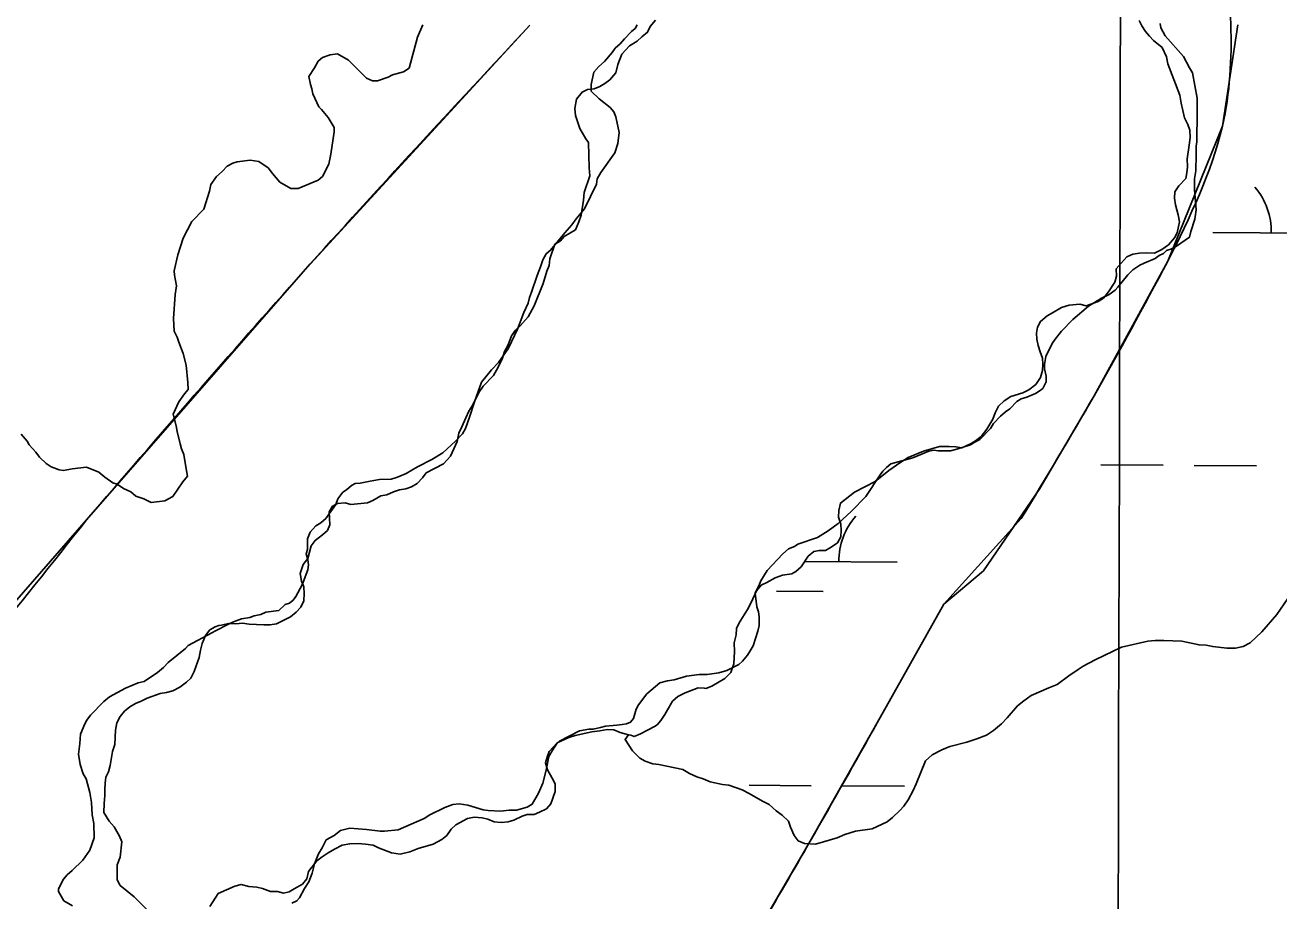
# Model space of a CAD drawing. Extents: x 3172231 to 3210228, y 940198 to 965780.
# Drawn here: x 3186388 to 3187034, y 957079 to 957530 of the extents above; entities that cross this region are included whole.
import ezdxf

# ---------------------------------------------------------------- set-up
doc = ezdxf.new("R2010")
doc.units = 0
for name, color, linetype in [('V-BORW-LINE', 7, 'Continuous'), ('V-GRID-MAJR', 7, 'Continuous'), ('V-SITE-VEGE', 7, 'Continuous'), ('V-TOPO-SHOR', 7, 'Continuous'), ('V-WETL-SWMP', 7, 'Continuous')]:
    doc.layers.add(name, color=color, linetype=linetype)

msp = doc.modelspace()

# ---------------------------------------------------------------- linework, layer by layer
at = {"layer": 'V-BORW-LINE'}
for p, q in [((3186861.359, 957231.893), (3186901.184, 957275.94)), ((3186827.072, 957170.807), (3186861.359, 957231.893))]:
    msp.add_line(p, q, dxfattribs=at)
for points in [[(3186648.279, 957530.077), (3186531.66, 957403.094)], [(3187004.751, 957478.049), (3187012.76, 957530.146)], [(3186976.631, 957408.445), (3187004.751, 957478.049)], [(3186938.652, 957339.144), (3186976.631, 957408.445)], [(3186531.66, 957403.094), (3186420.023, 957275.262)], [(3186910.681, 957291.507), (3186938.652, 957339.144)], [(3186881.712, 957249.024), (3186910.681, 957291.507)], [(3186420.023, 957275.262), (3186308.616, 957147.649)], [(3186861.359, 957231.893), (3186881.712, 957249.024)], [(3186827.072, 957170.807), (3186861.359, 957231.893)], [(3186792.556, 957109.859), (3186827.072, 957170.807)], [(3186739.11, 957018.294), (3186792.556, 957109.859)]]:
    msp.add_lwpolyline(points, dxfattribs=at)
for points in [[(3186976.631, 957408.445), (3187004.751, 957478.049), (3187004.538, 957584.918)], [(3186648.279, 957530.077), (3186531.66, 957403.094), (3186420.023, 957275.262)], [(3186901.184, 957275.94), (3186938.652, 957339.144), (3186976.631, 957408.445)], [(3186420.023, 957275.262), (3186308.616, 957147.649), (3186176.932, 957046.713)], [(3186739.11, 957018.294), (3186792.556, 957109.859), (3186827.072, 957170.807)]]:
    msp.add_spline(points, degree=3, dxfattribs=at)
at = {"layer": 'V-GRID-MAJR'}
msp.add_spline([(3186921.327, 945704.044), (3186937.193, 951764.175), (3186953.067, 957827.391), (3186968.941, 963890.658), (3186968.949, 963893.691)], degree=3, dxfattribs=at)
at = {"layer": 'V-SITE-VEGE'}
for points in [[(3186593.232, 957530.275), (3186590.342, 957523.928), (3186586.084, 957507.911), (3186583.137, 957506.021), (3186577.587, 957504.466), (3186575.375, 957503.326), (3186569.829, 957501.402), (3186567.228, 957501.368), (3186564.242, 957502.816)], [(3186703.496, 957530.158), (3186702.405, 957528.289), (3186700.567, 957526.777), (3186696.902, 957523.019), (3186694.706, 957520.396), (3186692.136, 957518.137), (3186690.68, 957515.89), (3186686.651, 957511.386), (3186683.715, 957508.751), (3186681.152, 957505.748), (3186679.745, 957499.42), (3186679.786, 957496.08), (3186683.921, 957492.047), (3186689.543, 957487.662), (3186691.427, 957485.459), (3186692.572, 957482.872), (3186694.159, 957474.725)], [(3186801.765, 957269.641), (3186806.916, 957273.417), (3186813.892, 957279.815), (3186821.223, 957287.331), (3186828.51, 957298.56), (3186829.97, 957300.434), (3186831.803, 957302.312), (3186834.007, 957304.196), (3186845.48, 957307.309), (3186853.604, 957310.75), (3186856.197, 957311.154), (3186858.429, 957310.812), (3186864.739, 957310.889), (3186868.071, 957311.674), (3186875.096, 957313.988), (3186876.939, 957315.125), (3186879.89, 957316.644), (3186885.389, 957322.282), (3186886.841, 957324.9), (3186890.507, 957328.658), (3186893.077, 957330.919), (3186895.287, 957332.428), (3186898.955, 957336.186), (3186901.163, 957337.7), (3186904.122, 957338.478), (3186908.552, 957340.391), (3186910.395, 957341.525), (3186912.232, 957343.035), (3186914.049, 957346.398), (3186914.01, 957349.367), (3186913.222, 957353.07), (3186913.195, 957355.296), (3186913.887, 957359.39), (3186917.146, 957366.114), (3186918.602, 957368.358), (3186921.893, 957372.483), (3186927.756, 957378.496), (3186935.844, 957385.281), (3186942.471, 957389.444), (3186946.532, 957391.351), (3186949.473, 957393.614), (3186950.94, 957395.117), (3186956.062, 957401.493), (3186958.624, 957404.125), (3186962.31, 957406.398), (3186964.524, 957407.539), (3186970.064, 957409.834), (3186972.272, 957411.348), (3186974.485, 957412.489), (3186975.952, 957413.992), (3186978.17, 957414.762), (3186981.121, 957416.284), (3186987.746, 957420.82), (3186988.453, 957423.798), (3186990.601, 957430.136), (3186991.283, 957434.972), (3186990.415, 957445.357), (3186990.343, 957450.923), (3186991.035, 957455.015), (3186991.306, 957463.187), (3186991.25, 957467.641), (3186991.594, 957469.874), (3186991.539, 957474.328), (3186991.828, 957481.013), (3186991.685, 957492.52), (3186989.297, 957505.484), (3186987.779, 957508.065), (3186984.738, 957513.967), (3186975.323, 957524.617), (3186973.046, 957528.674), (3186972.646, 957530.896)], [(3186564.242, 957502.816), (3186554.848, 957511.98), (3186549.239, 957515.251), (3186545.532, 957514.835), (3186541.467, 957513.301), (3186539.263, 957511.415), (3186537.448, 957508.052), (3186534.534, 957503.561), (3186535.327, 957499.488), (3186536.099, 957497.27), (3186536.5, 957494.675), (3186539.554, 957488.029), (3186541.057, 957486.565), (3186544.448, 957482.522), (3186547.482, 957477.361), (3186547.508, 957475.135), (3186545.794, 957463.605), (3186544.743, 957458.394), (3186541.485, 957452.044), (3186539.279, 957450.159), (3186528.937, 957445.947), (3186525.226, 957445.902), (3186519.614, 957449.172), (3186515.85, 957453.582), (3186513.581, 957456.523), (3186508.717, 957459.804), (3186504.254, 957460.492), (3186497.58, 957459.666), (3186495.364, 957458.896), (3186492.413, 957457.375), (3186489.847, 957454.745), (3186486.91, 957452.109), (3186483.989, 957447.989), (3186483.289, 957444.638), (3186480.434, 957435.322), (3186474.202, 957428.934), (3186469.852, 957420.341), (3186466.989, 957411.766), (3186465.236, 957403.578), (3186465.263, 957401.349), (3186466.444, 957395.795), (3186465.758, 957391.335), (3186464.798, 957379.069), (3186465.25, 957372.393), (3186466.772, 957369.442), (3186467.546, 957366.849), (3186469.848, 957360.94), (3186471.404, 957355.02), (3186472.259, 957346.119), (3186472.304, 957342.408), (3186470.477, 957340.157), (3186467.556, 957336.037), (3186464.667, 957329.69), (3186466.223, 957323.769), (3186466.633, 957320.806), (3186468.197, 957314.512), (3186468.969, 957311.924), (3186470.12, 957308.97), (3186471.329, 957301.557), (3186472.113, 957297.856), (3186469.551, 957294.853), (3186464.447, 957287.366), (3186460.392, 957285.087), (3186453.349, 957284.257), (3186449.614, 957286.066), (3186445.512, 957287.501), (3186442.886, 957289.697), (3186439.148, 957291.505), (3186435.784, 957293.692), (3186433.543, 957294.407), (3186429.427, 957297.325), (3186426.424, 957299.887), (3186420.082, 957302.407), (3186412.668, 957301.575), (3186408.222, 957300.774), (3186405.991, 957301.118), (3186401.889, 957302.554), (3186399.268, 957304.375), (3186395.884, 957307.676), (3186393.996, 957310.252), (3186390.611, 957313.922), (3186389.474, 957315.764), (3186386.455, 957319.44)], [(3186694.159, 957474.725), (3186693.486, 957469.149), (3186692.06, 957464.303), (3186684.761, 957454.19), (3186682.947, 957450.827), (3186682.609, 957448.222), (3186676.454, 957435.524), (3186672.063, 957430.271), (3186669.874, 957427.275), (3186666.212, 957423.146), (3186658.897, 957414.147), (3186656.693, 957412.261), (3186654.875, 957409.269), (3186653.808, 957405.544), (3186652.007, 957401.067), (3186649.142, 957392.492), (3186648.063, 957389.879), (3186647.356, 957386.901), (3186645.19, 957382.047), (3186641.954, 957373.468), (3186637.247, 957363.756), (3186632.144, 957356.269), (3186628.478, 957352.511), (3186623.36, 957346.135), (3186619.772, 957336.067), (3186617.267, 957328.24), (3186615.117, 957322.274), (3186613.663, 957319.657), (3186609.997, 957315.899), (3186603.39, 957309.878), (3186597.862, 957306.468), (3186590.485, 957302.663), (3186584.587, 957299.249), (3186580.155, 957297.338), (3186576.827, 957296.183), (3186570.888, 957296.109), (3186566.073, 957295.306), (3186560.89, 957294.129), (3186558.293, 957294.098), (3186556.45, 957292.959), (3186553.879, 957290.7), (3186552.036, 957289.564), (3186549.478, 957286.19), (3186548.403, 957283.209), (3186543.293, 957276.09), (3186540.723, 957273.831), (3186538.143, 957272.313), (3186535.214, 957268.936), (3186533.772, 957265.577), (3186533.84, 957260.009), (3186533.125, 957257.772), (3186533.903, 957254.813), (3186534.307, 957252.218), (3186533.969, 957249.615), (3186531.095, 957241.782), (3186527.829, 957235.804), (3186526.367, 957233.93), (3186524.53, 957232.418), (3186522.312, 957231.65), (3186519.006, 957228.64), (3186512.336, 957227.814), (3186509.751, 957226.669), (3186506.419, 957225.885), (3186504.201, 957225.115), (3186499.757, 957224.318), (3186495.692, 957222.782), (3186493.105, 957221.635), (3186486.465, 957218.213), (3186484.624, 957217.077), (3186472.453, 957210.613), (3186470.987, 957209.112), (3186462.166, 957201.948), (3186459.6, 957199.316), (3186456.663, 957196.683), (3186449.665, 957192.14), (3186446.704, 957191.362), (3186440.054, 957188.679), (3186431.944, 957184.124), (3186429.001, 957181.859), (3186422.035, 957174.72), (3186420.213, 957172.098), (3186419.121, 957170.229), (3186416.958, 957165.004), (3186416.647, 957160.175), (3186415.973, 957154.596), (3186416.78, 957149.411), (3186418.324, 957144.602), (3186419.842, 957142.021), (3186421.786, 957134.993), (3186422.592, 957129.805), (3186423.043, 957123.499), (3186423.84, 957119.053), (3186423.932, 957111.629), (3186421.783, 957105.293), (3186418.136, 957100.05), (3186412.631, 957094.784), (3186410.061, 957092.523), (3186408.232, 957090.275), (3186405.694, 957085.417), (3186405.713, 957083.932), (3186408.369, 957079.138)], [(3186525.701, 957077.995), (3186528.286, 957079.14), (3186529.752, 957080.643), (3186532.292, 957085.501), (3186534.477, 957088.87), (3186536.275, 957093.347), (3186537.332, 957098.186), (3186539.494, 957103.411), (3186541.313, 957106.403), (3186543.49, 957110.515), (3186547.545, 957112.79), (3186550.855, 957115.43), (3186555.665, 957116.604), (3186564.212, 957115.969), (3186571.279, 957114.943), (3186573.505, 957114.969), (3186580.549, 957115.799), (3186593.842, 957121.533), (3186596.789, 957123.424), (3186604.539, 957127.235), (3186608.604, 957128.769), (3186611.94, 957129.183), (3186616.405, 957128.497), (3186624.23, 957125.994), (3186626.833, 957125.654), (3186633.149, 957125.361), (3186637.6, 957125.787), (3186641.311, 957125.832), (3186646.861, 957127.386), (3186649.439, 957128.904), (3186652.712, 957134.514), (3186654.875, 957139.736), (3186656.648, 957146.443), (3186658.045, 957153.513), (3186660.226, 957157.252), (3186662.051, 957159.876), (3186663.517, 957161.377), (3186673.845, 957166.704), (3186678.662, 957167.507), (3186680.888, 957167.533), (3186684.591, 957168.322), (3186687.182, 957169.096), (3186693.117, 957169.54), (3186695.71, 957169.944), (3186697.932, 957170.343), (3186700.15, 957171.113), (3186701.612, 957172.985), (3186703.037, 957177.833), (3186704.123, 957180.073), (3186708.508, 957185.695), (3186715.121, 957191.348), (3186719.19, 957192.511), (3186722.526, 957192.922), (3186728.814, 957194.858), (3186735.486, 957195.683), (3186739.57, 957195.732), (3186745.499, 957196.549), (3186749.57, 957197.715), (3186755.843, 957200.76), (3186757.676, 957202.64), (3186760.236, 957205.643), (3186761.694, 957207.887), (3186763.146, 957210.505), (3186765.653, 957217.961), (3186766.357, 957220.937), (3186766.302, 957225.394), (3186765.901, 957227.988), (3186765.125, 957230.577), (3186764.295, 957237.62), (3186765.016, 957239.486), (3186766.106, 957241.356), (3186767.187, 957243.969), (3186770.464, 957249.206), (3186778.525, 957257.844), (3186781.459, 957260.482), (3186784.417, 957261.631), (3186786.26, 957262.767), (3186796.24, 957266.233), (3186801.765, 957269.641)], [(3186408.369, 957079.138), (3186412.856, 957076.594)]]:
    msp.add_lwpolyline(points, dxfattribs=at)
at = {"layer": 'V-TOPO-SHOR'}
for points in [[(3186594.971, 957299.517), (3186603.769, 957304.166), (3186607.353, 957308.069), (3186610.892, 957315.606), (3186611.746, 957319.929), (3186613.294, 957323.128), (3186615.279, 957327.921), (3186616.827, 957331.345), (3186618.609, 957334.091), (3186620.603, 957337.976), (3186621.928, 957340.944), (3186624.159, 957344.151), (3186629.541, 957349.664), (3186631.095, 957352.408), (3186633.977, 957358.12), (3186635.29, 957361.997), (3186637.063, 957365.423), (3186638.824, 957369.986), (3186640.829, 957372.962), (3186643.299, 957375.264), (3186647.33, 957379.856), (3186650.437, 957385.57), (3186655.063, 957396.977), (3186657.027, 957403.361), (3186658.125, 957406.324), (3186658.536, 957409.734), (3186661.168, 957417.26), (3186663.873, 957418.882), (3186665.889, 957421.178), (3186671.746, 957424.658), (3186673.513, 957428.764), (3186674.605, 957432.184), (3186675.873, 957439.919), (3186676.278, 957443.784), (3186679.123, 957452.447), (3186678.844, 957456.531), (3186678.453, 957469.693), (3186677.071, 957471.491), (3186674.05, 957476.904), (3186671.701, 957483.46), (3186671.429, 957487.089), (3186672.276, 957491.867), (3186675.183, 957495.535), (3186677.89, 957496.93), (3186681.292, 957497.2), (3186684.229, 957498.371), (3186686.934, 957499.993), (3186689.408, 957501.841), (3186692.541, 957505.513), (3186693.623, 957509.84), (3186695.601, 957515.085), (3186699.634, 957519.449), (3186703.463, 957521.768), (3186705.933, 957524.068), (3186708.856, 957526.376), (3186710.181, 957529.343), (3186712.866, 957532.555)], [(3186961.925, 957532.462), (3186963.322, 957529.755), (3186965.175, 957526.828), (3186967.25, 957524.356), (3186969.32, 957522.112), (3186973.679, 957518.534), (3186976.007, 957513.795), (3186976.732, 957510.17), (3186982.837, 957493.899), (3186983.568, 957489.821), (3186985.252, 957482.35), (3186986.882, 957478.965), (3186988.053, 957476.028), (3186988.103, 957472.169), (3186987.695, 957468.305), (3186986.649, 957461.253), (3186986.7, 957457.168), (3186986.511, 957453.985), (3186985.866, 957451.028), (3186982.278, 957447.35), (3186980.275, 957444.147), (3186980.089, 957440.966), (3186980.584, 957437.566), (3186982.012, 957432.362), (3186982.737, 957428.737), (3186981.447, 957423.046), (3186980.113, 957420.531), (3186976.982, 957416.861), (3186973.605, 957414.549), (3186969.769, 957412.685), (3186965.679, 957412.861), (3186962.05, 957412.589), (3186958.65, 957412.093), (3186955.488, 957410.692), (3186950.116, 957404.495), (3186950.161, 957400.862), (3186949.293, 957397.673), (3186946.178, 957392.639), (3186943.493, 957389.428), (3186940.79, 957387.806), (3186934.689, 957385.459), (3186931.271, 957386.325), (3186925.829, 957385.803), (3186921.985, 957384.621)], [(3186921.985, 957384.621), (3186917.25, 957381.838), (3186914.545, 957380.441), (3186911.176, 957377.449), (3186909.623, 957374.478), (3186908.978, 957371.518), (3186909.244, 957368.344), (3186909.965, 957365.174), (3186910.916, 957361.78), (3186912.089, 957358.616), (3186912.355, 957355.442), (3186912.169, 957352.261), (3186911.079, 957348.613), (3186908.628, 957344.952), (3186905.028, 957342.183), (3186902.095, 957340.784), (3186895.76, 957338.89), (3186892.383, 957336.577), (3186889.467, 957333.817), (3186887.693, 957330.388), (3186886.598, 957327.196), (3186883.485, 957321.936), (3186880.579, 957318.266), (3186877.656, 957315.96), (3186874.498, 957314.105), (3186874.723, 957314.334), (3186870.66, 957312.468), (3186867.475, 957312.882), (3186864.068, 957313.068), (3186859.075, 957313.007), (3186850.93, 957310.635), (3186843.024, 957307.359), (3186839.195, 957305.04), (3186833.118, 957300.651), (3186825.921, 957295.114), (3186815.319, 957289.533), (3186808.124, 957283.995), (3186807.262, 957280.124), (3186807.08, 957276.716), (3186808.26, 957273.1), (3186808.526, 957269.923), (3186808.339, 957266.515), (3186806.562, 957263.542), (3186803.412, 957261.234), (3186800.479, 957259.607), (3186797.303, 957259.569), (3186794.356, 957259.077), (3186791.435, 957256.544), (3186787.872, 957251.051), (3186785.177, 957248.747), (3186783.147, 957247.586), (3186778.387, 957246.846), (3186774.545, 957245.437), (3186770.261, 957243.113), (3186767.326, 957241.714), (3186764.867, 957238.732), (3186762.216, 957232.797), (3186760.218, 957229.139)], [(3186452.241, 957073.434), (3186444.654, 957081.286), (3186437.316, 957087.098), (3186435.917, 957090.033), (3186435.82, 957097.752), (3186437.363, 957101.631), (3186438.172, 957109.585), (3186437, 957112.522), (3186434.217, 957117.255), (3186431.684, 957120.175), (3186428.904, 957124.683), (3186429.074, 957129.226), (3186429.478, 957133.317), (3186429.439, 957136.496), (3186429.625, 957139.677), (3186430.039, 957142.859), (3186431.368, 957145.599), (3186432.236, 957148.79), (3186433.508, 957156.071), (3186434.6, 957159.716), (3186434.962, 957166.987), (3186435.595, 957170.853), (3186437.373, 957174.054), (3186439.609, 957176.807), (3186442.304, 957179.111), (3186445.237, 957180.737), (3186448.172, 957181.908), (3186451.332, 957183.537), (3186457.888, 957185.888), (3186461.285, 957186.383), (3186464.454, 957187.331), (3186468.062, 957189.191), (3186471.437, 957191.731), (3186473.682, 957193.803), (3186475.455, 957197.229), (3186478.089, 957204.529), (3186478.724, 957208.168), (3186479.59, 957211.586), (3186481.356, 957215.692), (3186483.59, 957218.672), (3186486.293, 957220.294), (3186488.102, 957220.999), (3186489.464, 957221.017), (3186493.085, 957221.969), (3186496.945, 957221.789), (3186500.349, 957222.059), (3186503.759, 957221.648), (3186511.257, 957221.285), (3186514.66, 957221.328), (3186517.833, 957221.822), (3186525.056, 957225.316), (3186527.974, 957227.849), (3186530.44, 957230.378), (3186531.99, 957233.575), (3186532.171, 957237.438), (3186531.9, 957240.84), (3186530.729, 957243.776), (3186530, 957247.627), (3186531.53, 957252.415), (3186533.991, 957255.397), (3186535.724, 957262.002), (3186537.733, 957264.752), (3186541.561, 957267.523), (3186544.029, 957269.825), (3186545.354, 957272.792), (3186545.085, 957276.194), (3186545.044, 957279.373), (3186546.599, 957282.342), (3186549.304, 957283.739), (3186553.161, 957284.013), (3186556.122, 957283.141), (3186564.738, 957284.157), (3186567.447, 957285.326), (3186571.507, 957287.647), (3186574.679, 957288.14), (3186578.064, 957289.77), (3186581.231, 957290.719), (3186584.403, 957291.212), (3186587.34, 957292.384), (3186590.27, 957294.01), (3186592.959, 957296.994), (3186594.971, 957299.517)], [(3186760.218, 957229.139), (3186755.988, 957222.276), (3186754.663, 957219.309), (3186754.477, 957216.126), (3186753.392, 957212.026), (3186753.674, 957207.49), (3186753.299, 957201.129), (3186751.763, 957196.795), (3186748.626, 957193.578), (3186741.863, 957189.633), (3186738.927, 957188.464), (3186738.015, 957188.679), (3186734.835, 957188.865), (3186728.283, 957186.289), (3186724.445, 957184.423), (3186721.752, 957181.894), (3186720.417, 957179.834), (3186720.198, 957179.15), (3186719.081, 957177.546), (3186717.75, 957175.031), (3186715.745, 957172.055), (3186713.73, 957169.762), (3186712.378, 957168.836), (3186708.77, 957166.974), (3186705.159, 957165.115), (3186701.999, 957163.712), (3186700.174, 957164.371), (3186699.038, 957164.584)], [(3186699.038, 957164.584), (3186694.706, 957165.893), (3186691.511, 957167.216), (3186688.103, 957167.4), (3186684.253, 957166.671), (3186680.174, 957166.165), (3186671.57, 957164.242), (3186668.404, 957163.296), (3186662.309, 957160.497), (3186658.274, 957156.132), (3186657.177, 957153.167), (3186656.304, 957150.205), (3186657.258, 957146.584), (3186659.808, 957142.302), (3186661.207, 957139.367), (3186661.254, 957135.509), (3186659.065, 957129.125), (3186656.824, 957126.598), (3186653.216, 957124.738), (3186650.504, 957123.569), (3186646.873, 957123.526), (3186644.385, 957122.813), (3186640.096, 957120.716), (3186637.157, 957119.772), (3186633.528, 957119.5), (3186629.891, 957119.909), (3186626.694, 957121.23), (3186623.737, 957121.875), (3186619.645, 957122.279), (3186616.247, 957121.556), (3186610.159, 957118.302), (3186607.689, 957116.002), (3186605.458, 957112.794), (3186602.986, 957110.722), (3186598.475, 957108.393), (3186590.784, 957106.03), (3186586.492, 957104.385), (3186581.511, 957103.189), (3186576.963, 957103.814), (3186570.345, 957106.456), (3186567.605, 957107.785), (3186563.739, 957108.418), (3186559.876, 957108.596), (3186555.563, 957108.545), (3186551.713, 957107.816), (3186547.652, 957105.721), (3186544.496, 957103.865), (3186541.344, 957101.782), (3186538.644, 957099.706), (3186534.399, 957094.205), (3186533.537, 957090.561), (3186531.3, 957087.811), (3186527.018, 957085.259), (3186524.31, 957083.862)], [(3186524.31, 957083.862), (3186521.367, 957083.146), (3186518.406, 957084.016), (3186514.775, 957083.973), (3186510.669, 957085.509), (3186507.709, 957086.154), (3186503.617, 957086.558), (3186499.745, 957087.645), (3186496.349, 957086.695), (3186487.768, 957082.955), (3186483.539, 957076.32)]]:
    msp.add_lwpolyline(points, dxfattribs=at)
at = {"layer": 'V-WETL-SWMP'}
for p, q in [((3186999.885, 957423.296), (3187099.882, 957422.616)), ((3186942.225, 957303.615), (3186974.224, 957303.397)), ((3186990.224, 957303.288), (3187022.223, 957303.07)), ((3186789.727, 957253.91), (3186837.29, 957253.586)), ((3186775.186, 957238.578), (3186799.186, 957238.414)), ((3186761.098, 957138.67), (3186793.097, 957138.452)), ((3186809.097, 957138.343), (3186841.096, 957138.126))]:
    msp.add_line(p, q, dxfattribs=at)
for points in [[(3186760.218, 957229.139), (3186762.216, 957232.797), (3186764.867, 957238.732), (3186767.327, 957241.714), (3186770.261, 957243.113), (3186774.546, 957245.437), (3186778.388, 957246.846), (3186783.147, 957247.586), (3186785.176, 957248.747), (3186787.872, 957251.051), (3186791.436, 957256.544), (3186794.356, 957259.077), (3186797.302, 957259.568), (3186800.48, 957259.607), (3186803.411, 957261.233), (3186806.561, 957263.542), (3186808.34, 957266.516), (3186808.525, 957269.924), (3186808.259, 957273.099), (3186807.079, 957276.717), (3186807.263, 957280.125), (3186808.124, 957283.995), (3186815.32, 957289.533), (3186825.922, 957295.113), (3186833.118, 957300.651), (3186839.194, 957305.04), (3186843.025, 957307.358), (3186850.93, 957310.635), (3186859.074, 957313.006), (3186864.068, 957313.068), (3186867.476, 957312.883), (3186870.66, 957312.469), (3186874.723, 957314.335), (3186874.499, 957314.105), (3186877.655, 957315.961), (3186880.578, 957318.267), (3186883.484, 957321.936), (3186886.597, 957327.196), (3186887.693, 957330.388), (3186889.466, 957333.816), (3186892.384, 957336.577), (3186895.761, 957338.889), (3186902.094, 957340.784), (3186905.028, 957342.182), (3186908.627, 957344.951), (3186911.079, 957348.614), (3186912.169, 957352.26), (3186912.356, 957355.441), (3186912.09, 957358.616), (3186910.915, 957361.78), (3186909.965, 957365.174), (3186909.245, 957368.344), (3186908.978, 957371.519), (3186909.623, 957374.478), (3186911.175, 957377.449), (3186914.544, 957380.442), (3186917.251, 957381.838), (3186921.984, 957384.621), (3186925.829, 957385.804), (3186931.271, 957386.326), (3186934.688, 957385.46), (3186940.789, 957387.806), (3186943.493, 957389.429), (3186946.178, 957392.64), (3186949.294, 957397.674), (3186950.162, 957400.863), (3186950.117, 957404.495), (3186955.489, 957410.692), (3186958.651, 957412.093), (3186962.05, 957412.589), (3186965.679, 957412.861), (3186969.768, 957412.685), (3186973.605, 957414.549), (3186976.981, 957416.861), (3186980.114, 957420.532), (3186981.446, 957423.046), (3186982.737, 957428.738), (3186982.011, 957432.362), (3186980.584, 957437.566), (3186980.088, 957440.965), (3186980.276, 957444.146), (3186982.279, 957447.35), (3186985.866, 957451.027), (3186986.511, 957453.986), (3186986.699, 957457.167), (3186986.648, 957461.253), (3186987.696, 957468.304), (3186988.102, 957472.169), (3186988.054, 957476.028), (3186986.882, 957478.965), (3186985.251, 957482.35), (3186983.569, 957489.821), (3186982.838, 957493.899), (3186976.733, 957510.17), (3186976.007, 957513.794), (3186973.678, 957518.533), (3186969.32, 957522.111), (3186967.249, 957524.356), (3186965.175, 957526.828), (3186963.322, 957529.756), (3186961.926, 957532.463)], [(3187038.494, 957234.859), (3187032.693, 957226.613), (3187025.085, 957217.665), (3187019.026, 957211.914), (3187015.416, 957210.053), (3187011.566, 957209.324), (3187007.026, 957209.267), (3186999.751, 957210.085), (3186996.337, 957210.724), (3186992.702, 957210.906), (3186983.824, 957212.84), (3186974.511, 957213.178), (3186970.198, 957213.125), (3186966.342, 957212.85), (3186952.758, 957209.73), (3186939.217, 957203.205), (3186933.127, 957199.951), (3186930.423, 957198.328), (3186925.695, 957195.091), (3186919.623, 957190.475), (3186915.329, 957188.833), (3186906.297, 957184.861), (3186902.472, 957182.089), (3186899.325, 957179.553), (3186893.953, 957173.356), (3186891.038, 957170.369), (3186886.994, 957166.913), (3186883.393, 957164.371), (3186878.422, 957162.493), (3186873.22, 957160.839), (3186864.393, 957158.687), (3186860.329, 957156.82), (3186855.366, 957154.261), (3186851.997, 957151.268), (3186847.15, 957139.402), (3186845.603, 957135.977), (3186842.938, 957131.176), (3186840.707, 957127.97), (3186838.692, 957125.675), (3186834.878, 957121.995), (3186832.18, 957119.918), (3186824.507, 957116.19), (3186815.895, 957114.949), (3186810.466, 957113.292), (3186806.4, 957111.652), (3186795.316, 957108.336), (3186789.636, 957108.72), (3186786.441, 957110.043), (3186784.364, 957112.741), (3186782.495, 957117.032), (3186781.32, 957120.196), (3186778.103, 957123.335), (3186775.124, 957125.568), (3186771.452, 957128.701), (3186768.025, 957130.475), (3186761.164, 957134.476), (3186757.509, 957136.247), (3186750.668, 957138.66), (3186747.485, 957139.075), (3186741.112, 957140.358), (3186737.46, 957141.902), (3186734.268, 957142.998), (3186730.386, 957144.766), (3186726.956, 957146.767), (3186714.664, 957149.339), (3186711.48, 957149.753), (3186707.605, 957151.067), (3186704.861, 957152.623), (3186701.181, 957156.437), (3186697.249, 957162.291), (3186699.037, 957164.584), (3186700.175, 957164.371), (3186701.999, 957163.712), (3186705.16, 957165.114), (3186708.77, 957166.975), (3186712.379, 957168.836), (3186713.73, 957169.761), (3186715.745, 957172.056), (3186717.751, 957175.032), (3186719.082, 957177.546), (3186720.198, 957179.149), (3186720.416, 957179.833), (3186721.753, 957181.893)], [(3186721.753, 957181.893), (3186724.446, 957184.424), (3186728.283, 957186.288), (3186734.835, 957188.866), (3186738.016, 957188.679), (3186738.926, 957188.463), (3186741.863, 957189.634), (3186748.626, 957193.578), (3186751.764, 957196.795), (3186753.3, 957201.128), (3186753.675, 957207.49), (3186753.392, 957212.027), (3186754.476, 957216.127), (3186754.664, 957219.308), (3186755.989, 957222.276), (3186760.218, 957229.139)]]:
    msp.add_lwpolyline(points, dxfattribs=at)
for centre, start, end in [((3186994.645, 957423.807), 358.838166, 40.381824), ((3186842.536, 957254.025), 138.838162, 180.38182)]:
    msp.add_arc(centre, 35.246, start, end, dxfattribs=at)

doc.saveas('drawing.dxf')
